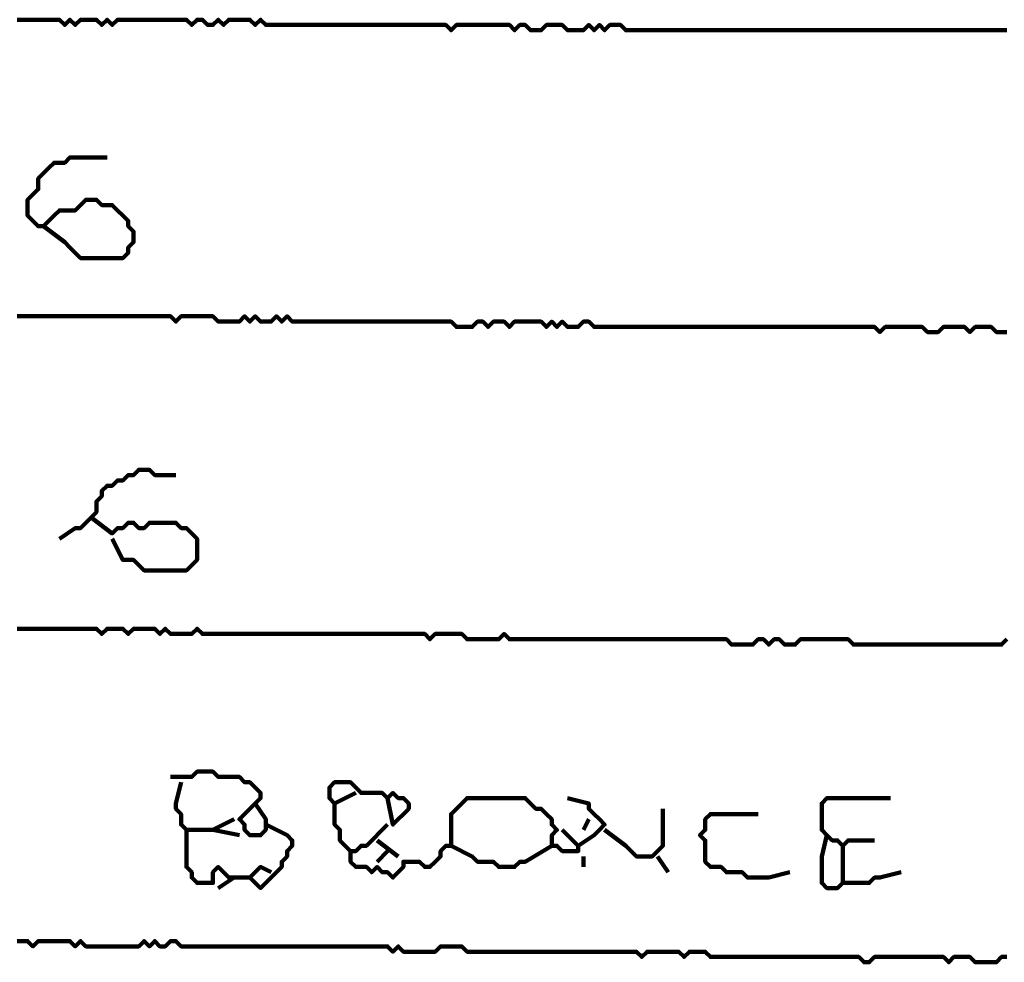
# Model space of a CAD drawing. Header units: metres. Extents: x 1959 to 4131, y 3282 to 4313.
# Tile 324 of 356: x 2434.3 to 2436.02, y 4303.18 to 4304.83. Entities that reach past the tile are written whole.
import ezdxf

# ---------------------------------------------------------------- set-up
doc = ezdxf.new("R2010")
doc.units = ezdxf.units.M
doc.layers.add('P', color=250, linetype='Continuous', lineweight=100)

msp = doc.modelspace()

# ---------------------------------------------------------------- linework, layer by layer
at = {"layer": 'P', "color": 0, "linetype": 'Continuous'}
for points in [[(2434.2971, 4304.8253), (2434.3063, 4304.8253), (2434.3156, 4304.8253), (2434.3248, 4304.8253), (2434.334, 4304.8253), (2434.3432, 4304.8253), (2434.3525, 4304.8253), (2434.3617, 4304.8253), (2434.3709, 4304.8253), (2434.3802, 4304.8161), (2434.3894, 4304.8253), (2434.3986, 4304.8161), (2434.4079, 4304.8253), (2434.4171, 4304.8253), (2434.4263, 4304.8253), (2434.4356, 4304.8253), (2434.4448, 4304.8161), (2434.454, 4304.8253), (2434.4632, 4304.8161), (2434.4725, 4304.8253), (2434.4817, 4304.8253), (2434.4909, 4304.8253), (2434.5002, 4304.8253), (2434.5094, 4304.8253), (2434.5186, 4304.8253), (2434.5279, 4304.8253), (2434.5371, 4304.8253), (2434.5463, 4304.8253), (2434.5556, 4304.8253), (2434.5648, 4304.8253), (2434.574, 4304.8253), (2434.5832, 4304.8253), (2434.5925, 4304.8253), (2434.6017, 4304.8161), (2434.6109, 4304.8253), (2434.6202, 4304.8253), (2434.6294, 4304.8161), (2434.6386, 4304.8161), (2434.6479, 4304.8253), (2434.6571, 4304.8161), (2434.6663, 4304.8253), (2434.6756, 4304.8253), (2434.6848, 4304.8253), (2434.694, 4304.8253), (2434.7032, 4304.8253), (2434.7125, 4304.8161), (2434.7217, 4304.8253), (2434.7309, 4304.8161), (2434.7402, 4304.8161), (2434.7494, 4304.8161), (2434.7586, 4304.8161), (2434.7679, 4304.8161), (2434.7771, 4304.8161), (2434.7863, 4304.8161), (2434.7956, 4304.8161), (2434.8048, 4304.8161), (2434.814, 4304.8161), (2434.8232, 4304.8161), (2434.8325, 4304.8161), (2434.8417, 4304.8161), (2434.8509, 4304.8161), (2434.8602, 4304.8161), (2434.8694, 4304.8161), (2434.8786, 4304.8161), (2434.8879, 4304.8161), (2434.8971, 4304.8161), (2434.9063, 4304.8161), (2434.9156, 4304.8161), (2434.9248, 4304.8161), (2434.934, 4304.8161), (2434.9432, 4304.8161), (2434.9525, 4304.8161), (2434.9617, 4304.8161), (2434.9709, 4304.8161), (2434.9802, 4304.8161), (2434.9894, 4304.8161), (2434.9986, 4304.8161), (2435.0079, 4304.8161), (2435.0171, 4304.8161), (2435.0263, 4304.8161), (2435.0356, 4304.8161), (2435.0448, 4304.8161), (2435.054, 4304.8069), (2435.0632, 4304.8161), (2435.0725, 4304.8161), (2435.0817, 4304.8161), (2435.0909, 4304.8161), (2435.1002, 4304.8161), (2435.1094, 4304.8161), (2435.1186, 4304.8161), (2435.1279, 4304.8161), (2435.1371, 4304.8161), (2435.1463, 4304.8161), (2435.1556, 4304.8161), (2435.1648, 4304.8069), (2435.174, 4304.8161), (2435.1832, 4304.8161), (2435.1925, 4304.8069), (2435.2017, 4304.8069), (2435.2109, 4304.8069), (2435.2202, 4304.8161), (2435.2294, 4304.8161), (2435.2386, 4304.8161), (2435.2479, 4304.8161), (2435.2571, 4304.8069), (2435.2663, 4304.8069), (2435.2756, 4304.8069), (2435.2848, 4304.8069), (2435.294, 4304.8161), (2435.3032, 4304.8069), (2435.3125, 4304.8161), (2435.3217, 4304.8069), (2435.3309, 4304.8161), (2435.3402, 4304.8161), (2435.3494, 4304.8161), (2435.3586, 4304.8069), (2435.3679, 4304.8069), (2435.3771, 4304.8069), (2435.3863, 4304.8069), (2435.3956, 4304.8069), (2435.4048, 4304.8069), (2435.414, 4304.8069), (2435.4232, 4304.8069), (2435.4325, 4304.8069), (2435.4417, 4304.8069), (2435.4509, 4304.8069), (2435.4602, 4304.8069), (2435.4694, 4304.8069), (2435.4786, 4304.8069), (2435.4879, 4304.8069), (2435.4971, 4304.8069), (2435.5063, 4304.8069), (2435.5156, 4304.8069), (2435.5248, 4304.8069), (2435.534, 4304.8069), (2435.5432, 4304.8069), (2435.5525, 4304.8069), (2435.5617, 4304.8069), (2435.5709, 4304.8069), (2435.5802, 4304.8069), (2435.5894, 4304.8069), (2435.5986, 4304.8069), (2435.6079, 4304.8069), (2435.6171, 4304.8069), (2435.6263, 4304.8069), (2435.6356, 4304.8069), (2435.6448, 4304.8069), (2435.654, 4304.8069), (2435.6632, 4304.8069), (2435.6725, 4304.8069), (2435.6817, 4304.8069), (2435.6909, 4304.8069), (2435.7002, 4304.8069), (2435.7094, 4304.8069), (2435.7186, 4304.8069), (2435.7279, 4304.8069), (2435.7371, 4304.8069), (2435.7463, 4304.8069), (2435.7556, 4304.8069), (2435.7648, 4304.8069), (2435.774, 4304.8069), (2435.7832, 4304.8069), (2435.7925, 4304.8069), (2435.8017, 4304.8069), (2435.8109, 4304.8069), (2435.8202, 4304.8069), (2435.8294, 4304.8069), (2435.8386, 4304.8069), (2435.8479, 4304.8069), (2435.8571, 4304.8069), (2435.8663, 4304.8069), (2435.8756, 4304.8069), (2435.8848, 4304.8069), (2435.894, 4304.8069), (2435.9032, 4304.8069), (2435.9125, 4304.8069), (2435.9217, 4304.8069), (2435.9309, 4304.8069), (2435.9402, 4304.8069), (2435.9494, 4304.8069), (2435.9586, 4304.8069), (2435.9679, 4304.8069), (2435.9771, 4304.8069), (2435.9863, 4304.8069), (2435.9956, 4304.8069), (2436.0048, 4304.8069), (2436.014, 4304.8069), (2436.0232, 4304.8069)], [(2434.3432, 4304.4653), (2434.3802, 4304.4376), (2434.3894, 4304.4284), (2434.3986, 4304.4192), (2434.4079, 4304.4099), (2434.4171, 4304.4099), (2434.4263, 4304.4099), (2434.4356, 4304.4099), (2434.4448, 4304.4099), (2434.454, 4304.4099), (2434.4632, 4304.4099), (2434.4725, 4304.4099), (2434.4817, 4304.4099), (2434.4909, 4304.4192), (2434.4909, 4304.4284), (2434.5002, 4304.4376), (2434.5002, 4304.4469), (2434.5002, 4304.4561), (2434.4909, 4304.4653), (2434.4909, 4304.4746), (2434.4817, 4304.4838), (2434.4725, 4304.493), (2434.4632, 4304.5023), (2434.454, 4304.5023), (2434.4448, 4304.5023), (2434.4356, 4304.5115), (2434.4263, 4304.5115), (2434.4171, 4304.5115), (2434.4079, 4304.5023), (2434.3986, 4304.493), (2434.3894, 4304.493), (2434.3802, 4304.493), (2434.3709, 4304.493), (2434.3617, 4304.4838), (2434.3525, 4304.4746), (2434.3432, 4304.4653), (2434.334, 4304.4653), (2434.3248, 4304.4746), (2434.3156, 4304.4838), (2434.3156, 4304.493), (2434.3156, 4304.5023), (2434.3156, 4304.5115), (2434.3248, 4304.5207), (2434.334, 4304.5299), (2434.334, 4304.5392), (2434.334, 4304.5484), (2434.3432, 4304.5576), (2434.3525, 4304.5669), (2434.3617, 4304.5761), (2434.3709, 4304.5761), (2434.3802, 4304.5761), (2434.3894, 4304.5853), (2434.3986, 4304.5853), (2434.4079, 4304.5853), (2434.4171, 4304.5853), (2434.4263, 4304.5853), (2434.454, 4304.5853)], [(2434.2971, 4304.3084), (2434.3063, 4304.3084), (2434.3156, 4304.3084), (2434.3248, 4304.3084), (2434.334, 4304.3084), (2434.3432, 4304.3084), (2434.3525, 4304.3084), (2434.3617, 4304.3084), (2434.3709, 4304.3084), (2434.3802, 4304.3084), (2434.3894, 4304.3084), (2434.3986, 4304.3084), (2434.4079, 4304.3084), (2434.4171, 4304.3084), (2434.4263, 4304.3084), (2434.4356, 4304.3084), (2434.4448, 4304.3084), (2434.454, 4304.3084), (2434.4632, 4304.3084), (2434.4725, 4304.3084), (2434.4817, 4304.3084), (2434.4909, 4304.3084), (2434.5002, 4304.3084), (2434.5094, 4304.3084), (2434.5186, 4304.3084), (2434.5279, 4304.3084), (2434.5371, 4304.3084), (2434.5463, 4304.3084), (2434.5556, 4304.3084), (2434.5648, 4304.3084), (2434.574, 4304.2992), (2434.5832, 4304.3084), (2434.5925, 4304.3084), (2434.6017, 4304.3084), (2434.6109, 4304.3084), (2434.6202, 4304.3084), (2434.6294, 4304.3084), (2434.6386, 4304.3084), (2434.6479, 4304.2992), (2434.6571, 4304.2992), (2434.6663, 4304.2992), (2434.6756, 4304.2992), (2434.6848, 4304.2992), (2434.694, 4304.3084), (2434.7032, 4304.2992), (2434.7125, 4304.3084), (2434.7217, 4304.2992), (2434.7309, 4304.2992), (2434.7402, 4304.2992), (2434.7494, 4304.3084), (2434.7586, 4304.2992), (2434.7679, 4304.3084), (2434.7771, 4304.2992), (2434.7863, 4304.2992), (2434.7956, 4304.2992), (2434.8048, 4304.2992), (2434.814, 4304.2992), (2434.8232, 4304.2992), (2434.8325, 4304.2992), (2434.8417, 4304.2992), (2434.8509, 4304.2992), (2434.8602, 4304.2992), (2434.8694, 4304.2992), (2434.8786, 4304.2992), (2434.8879, 4304.2992), (2434.8971, 4304.2992), (2434.9063, 4304.2992), (2434.9156, 4304.2992), (2434.9248, 4304.2992), (2434.934, 4304.2992), (2434.9432, 4304.2992), (2434.9525, 4304.2992), (2434.9617, 4304.2992), (2434.9709, 4304.2992), (2434.9802, 4304.2992), (2434.9894, 4304.2992), (2434.9986, 4304.2992), (2435.0079, 4304.2992), (2435.0171, 4304.2992), (2435.0263, 4304.2992), (2435.0356, 4304.2992), (2435.0448, 4304.2992), (2435.054, 4304.2992), (2435.0632, 4304.2899), (2435.0725, 4304.2899), (2435.0817, 4304.2899), (2435.0909, 4304.2899), (2435.1002, 4304.2992), (2435.1094, 4304.2992), (2435.1186, 4304.2899), (2435.1279, 4304.2992), (2435.1371, 4304.2992), (2435.1463, 4304.2992), (2435.1556, 4304.2899), (2435.1648, 4304.2992), (2435.174, 4304.2992), (2435.1832, 4304.2992), (2435.1925, 4304.2992), (2435.2017, 4304.2992), (2435.2109, 4304.2992), (2435.2202, 4304.2899), (2435.2294, 4304.2992), (2435.2386, 4304.2899), (2435.2479, 4304.2992), (2435.2571, 4304.2899), (2435.2663, 4304.2899), (2435.2756, 4304.2899), (2435.2848, 4304.2992), (2435.294, 4304.2992), (2435.3032, 4304.2899), (2435.3125, 4304.2899), (2435.3217, 4304.2899), (2435.3309, 4304.2899), (2435.3402, 4304.2899), (2435.3494, 4304.2899), (2435.3586, 4304.2899), (2435.3679, 4304.2899), (2435.3771, 4304.2899), (2435.3863, 4304.2899), (2435.3956, 4304.2899), (2435.4048, 4304.2899), (2435.414, 4304.2899), (2435.4232, 4304.2899), (2435.4325, 4304.2899), (2435.4417, 4304.2899), (2435.4509, 4304.2899), (2435.4602, 4304.2899), (2435.4694, 4304.2899), (2435.4786, 4304.2899), (2435.4879, 4304.2899), (2435.4971, 4304.2899), (2435.5063, 4304.2899), (2435.5156, 4304.2899), (2435.5248, 4304.2899), (2435.534, 4304.2899), (2435.5432, 4304.2899), (2435.5525, 4304.2899), (2435.5617, 4304.2899), (2435.5709, 4304.2899), (2435.5802, 4304.2899), (2435.5894, 4304.2899), (2435.5986, 4304.2899), (2435.6079, 4304.2899), (2435.6171, 4304.2899), (2435.6263, 4304.2899), (2435.6356, 4304.2899), (2435.6448, 4304.2899), (2435.654, 4304.2899), (2435.6632, 4304.2899), (2435.6725, 4304.2899), (2435.6817, 4304.2899), (2435.6909, 4304.2899), (2435.7002, 4304.2899), (2435.7094, 4304.2899), (2435.7186, 4304.2899), (2435.7279, 4304.2899), (2435.7371, 4304.2899), (2435.7463, 4304.2899), (2435.7556, 4304.2899), (2435.7648, 4304.2899), (2435.774, 4304.2899), (2435.7832, 4304.2899), (2435.7925, 4304.2899), (2435.8017, 4304.2807), (2435.8109, 4304.2899), (2435.8202, 4304.2899), (2435.8294, 4304.2899), (2435.8386, 4304.2899), (2435.8479, 4304.2899), (2435.8571, 4304.2899), (2435.8663, 4304.2899), (2435.8756, 4304.2899), (2435.8848, 4304.2807), (2435.894, 4304.2807), (2435.9032, 4304.2807), (2435.9125, 4304.2899), (2435.9217, 4304.2899), (2435.9309, 4304.2899), (2435.9402, 4304.2899), (2435.9494, 4304.2899), (2435.9586, 4304.2807), (2435.9679, 4304.2899), (2435.9771, 4304.2899), (2435.9863, 4304.2899), (2435.9956, 4304.2899), (2436.0048, 4304.2807), (2436.014, 4304.2807), (2436.0232, 4304.2807)], [(2434.3709, 4303.9207), (2434.3986, 4303.9392), (2434.4079, 4303.9392), (2434.4171, 4303.9484), (2434.4263, 4303.9576), (2434.4356, 4303.9669), (2434.4356, 4303.9761), (2434.4356, 4303.9853), (2434.4448, 4303.9946), (2434.4448, 4304.0038), (2434.454, 4304.013), (2434.4632, 4304.013), (2434.4725, 4304.0223), (2434.4817, 4304.0223), (2434.4909, 4304.0315), (2434.5002, 4304.0315), (2434.5094, 4304.0407), (2434.5186, 4304.0407), (2434.5279, 4304.0407), (2434.5371, 4304.0315), (2434.574, 4304.0315)], [(2434.4263, 4303.9576), (2434.4632, 4303.9299), (2434.4725, 4303.9392), (2434.4817, 4303.9392), (2434.4909, 4303.9484), (2434.5002, 4303.9484), (2434.5094, 4303.9392), (2434.5186, 4303.9392), (2434.5279, 4303.9484), (2434.5371, 4303.9484), (2434.5463, 4303.9484), (2434.5556, 4303.9484), (2434.5648, 4303.9484), (2434.574, 4303.9484), (2434.5832, 4303.9392), (2434.5925, 4303.9392), (2434.6017, 4303.9299), (2434.6109, 4303.9207), (2434.6109, 4303.9115), (2434.6109, 4303.9023), (2434.6109, 4303.893), (2434.6109, 4303.8838), (2434.6017, 4303.8746), (2434.5925, 4303.8653), (2434.5832, 4303.8653), (2434.574, 4303.8653), (2434.5648, 4303.8653), (2434.5556, 4303.8653), (2434.5463, 4303.8653), (2434.5371, 4303.8653), (2434.5279, 4303.8653), (2434.5186, 4303.8653), (2434.5094, 4303.8746), (2434.5002, 4303.8838), (2434.4909, 4303.8838), (2434.4817, 4303.8838), (2434.4632, 4303.9207)], [(2434.2971, 4303.7638), (2434.3063, 4303.7638), (2434.3156, 4303.7638), (2434.3248, 4303.7638), (2434.334, 4303.7638), (2434.3432, 4303.7638), (2434.3525, 4303.7638), (2434.3617, 4303.7638), (2434.3709, 4303.7638), (2434.3802, 4303.7638), (2434.3894, 4303.7638), (2434.3986, 4303.7638), (2434.4079, 4303.7638), (2434.4171, 4303.7638), (2434.4263, 4303.7638), (2434.4356, 4303.7638), (2434.4448, 4303.7546), (2434.454, 4303.7638), (2434.4632, 4303.7638), (2434.4725, 4303.7638), (2434.4817, 4303.7638), (2434.4909, 4303.7546), (2434.5002, 4303.7638), (2434.5094, 4303.7638), (2434.5186, 4303.7638), (2434.5279, 4303.7638), (2434.5371, 4303.7638), (2434.5463, 4303.7546), (2434.5556, 4303.7638), (2434.5648, 4303.7546), (2434.574, 4303.7546), (2434.5832, 4303.7546), (2434.5925, 4303.7546), (2434.6017, 4303.7546), (2434.6109, 4303.7638), (2434.6202, 4303.7546), (2434.6294, 4303.7546), (2434.6386, 4303.7546), (2434.6479, 4303.7546), (2434.6571, 4303.7546), (2434.6663, 4303.7546), (2434.6756, 4303.7546), (2434.6848, 4303.7546), (2434.694, 4303.7546), (2434.7032, 4303.7546), (2434.7125, 4303.7546), (2434.7217, 4303.7546), (2434.7309, 4303.7546), (2434.7402, 4303.7546), (2434.7494, 4303.7546), (2434.7586, 4303.7546), (2434.7679, 4303.7546), (2434.7771, 4303.7546), (2434.7863, 4303.7546), (2434.7956, 4303.7546), (2434.8048, 4303.7546), (2434.814, 4303.7546), (2434.8232, 4303.7546), (2434.8325, 4303.7546), (2434.8417, 4303.7546), (2434.8509, 4303.7546), (2434.8602, 4303.7546), (2434.8694, 4303.7546), (2434.8786, 4303.7546), (2434.8879, 4303.7546), (2434.8971, 4303.7546), (2434.9063, 4303.7546), (2434.9156, 4303.7546), (2434.9248, 4303.7546), (2434.934, 4303.7546), (2434.9432, 4303.7546), (2434.9525, 4303.7546), (2434.9617, 4303.7546), (2434.9709, 4303.7546), (2434.9802, 4303.7546), (2434.9894, 4303.7546), (2434.9986, 4303.7546), (2435.0079, 4303.7546), (2435.0171, 4303.7453), (2435.0263, 4303.7546), (2435.0356, 4303.7546), (2435.0448, 4303.7546), (2435.054, 4303.7546), (2435.0632, 4303.7546), (2435.0725, 4303.7546), (2435.0817, 4303.7453), (2435.0909, 4303.7453), (2435.1002, 4303.7453), (2435.1094, 4303.7453), (2435.1186, 4303.7453), (2435.1279, 4303.7453), (2435.1371, 4303.7453), (2435.1463, 4303.7546), (2435.1556, 4303.7453), (2435.1648, 4303.7453), (2435.174, 4303.7453), (2435.1832, 4303.7453), (2435.1925, 4303.7453), (2435.2017, 4303.7453), (2435.2109, 4303.7453), (2435.2202, 4303.7453), (2435.2294, 4303.7453), (2435.2386, 4303.7453), (2435.2479, 4303.7453), (2435.2571, 4303.7453), (2435.2663, 4303.7453), (2435.2756, 4303.7453), (2435.2848, 4303.7453), (2435.294, 4303.7453), (2435.3032, 4303.7453), (2435.3125, 4303.7453), (2435.3217, 4303.7453), (2435.3309, 4303.7453), (2435.3402, 4303.7453), (2435.3494, 4303.7453), (2435.3586, 4303.7453), (2435.3679, 4303.7453), (2435.3771, 4303.7453), (2435.3863, 4303.7453), (2435.3956, 4303.7453), (2435.4048, 4303.7453), (2435.414, 4303.7453), (2435.4232, 4303.7453), (2435.4325, 4303.7453), (2435.4417, 4303.7453), (2435.4509, 4303.7453), (2435.4602, 4303.7453), (2435.4694, 4303.7453), (2435.4786, 4303.7453), (2435.4879, 4303.7453), (2435.4971, 4303.7453), (2435.5063, 4303.7453), (2435.5156, 4303.7453), (2435.5248, 4303.7453), (2435.534, 4303.7453), (2435.5432, 4303.7361), (2435.5525, 4303.7361), (2435.5617, 4303.7361), (2435.5709, 4303.7361), (2435.5802, 4303.7361), (2435.5894, 4303.7453), (2435.5986, 4303.7453), (2435.6079, 4303.7361), (2435.6171, 4303.7453), (2435.6263, 4303.7453), (2435.6356, 4303.7361), (2435.6448, 4303.7361), (2435.654, 4303.7361), (2435.6632, 4303.7453), (2435.6725, 4303.7453), (2435.6817, 4303.7453), (2435.6909, 4303.7453), (2435.7002, 4303.7453), (2435.7094, 4303.7453), (2435.7186, 4303.7453), (2435.7279, 4303.7453), (2435.7371, 4303.7453), (2435.7463, 4303.7453), (2435.7556, 4303.7361), (2435.7648, 4303.7361), (2435.774, 4303.7361), (2435.7832, 4303.7361), (2435.7925, 4303.7361), (2435.8017, 4303.7361), (2435.8109, 4303.7361), (2435.8202, 4303.7361), (2435.8294, 4303.7361), (2435.8386, 4303.7361), (2435.8479, 4303.7361), (2435.8571, 4303.7361), (2435.8663, 4303.7361), (2435.8756, 4303.7361), (2435.8848, 4303.7361), (2435.894, 4303.7361), (2435.9032, 4303.7361), (2435.9125, 4303.7361), (2435.9217, 4303.7361), (2435.9309, 4303.7361), (2435.9402, 4303.7361), (2435.9494, 4303.7361), (2435.9586, 4303.7361), (2435.9679, 4303.7361), (2435.9771, 4303.7361), (2435.9863, 4303.7361), (2435.9956, 4303.7361), (2436.0048, 4303.7361), (2436.014, 4303.7361), (2436.0232, 4303.7453)], [(2434.5648, 4303.5053), (2434.6017, 4303.5053), (2434.6109, 4303.5146), (2434.6202, 4303.5146), (2434.6294, 4303.5146), (2434.6386, 4303.5146), (2434.6479, 4303.5053), (2434.6571, 4303.5053), (2434.6663, 4303.5053), (2434.6756, 4303.5053), (2434.6848, 4303.5053), (2434.694, 4303.4961), (2434.7032, 4303.4961), (2434.7125, 4303.4869), (2434.7217, 4303.4776), (2434.7217, 4303.4684), (2434.7125, 4303.4592), (2434.7032, 4303.4499), (2434.694, 4303.4407), (2434.6848, 4303.4315), (2434.694, 4303.4223), (2434.694, 4303.413), (2434.7032, 4303.4038), (2434.7125, 4303.4038), (2434.7217, 4303.4038), (2434.7309, 4303.413), (2434.7309, 4303.4223), (2434.7309, 4303.4315), (2434.7125, 4303.4592)], [(2434.5832, 4303.4961), (2434.574, 4303.4592), (2434.574, 4303.4499), (2434.5832, 4303.4407), (2434.5832, 4303.4315), (2434.5832, 4303.4223), (2434.5925, 4303.413), (2434.6017, 4303.413), (2434.6109, 4303.413), (2434.6202, 4303.413), (2434.6294, 4303.413), (2434.6386, 4303.413), (2434.6756, 4303.4315)], [(2434.8879, 4303.4776), (2434.8509, 4303.4592), (2434.8417, 4303.4684), (2434.8417, 4303.4776), (2434.8417, 4303.4869), (2434.8509, 4303.4961), (2434.8602, 4303.4961), (2434.8694, 4303.4961), (2434.8786, 4303.4961), (2434.8879, 4303.4869), (2434.8971, 4303.4776), (2434.9063, 4303.4776), (2434.9156, 4303.4776), (2434.9248, 4303.4776), (2434.934, 4303.4776), (2434.9432, 4303.4684), (2434.9525, 4303.4776), (2434.9617, 4303.4684), (2434.9709, 4303.4684), (2434.9802, 4303.4592), (2434.9802, 4303.4499), (2434.9709, 4303.4407), (2434.9617, 4303.4315), (2434.9525, 4303.4223), (2434.9432, 4303.4684)], [(2434.9432, 4303.4223), (2434.9063, 4303.3853), (2434.8971, 4303.3853), (2434.8879, 4303.3761), (2434.8786, 4303.3761), (2434.8786, 4303.3669), (2434.8786, 4303.3576), (2434.8879, 4303.3484), (2434.8971, 4303.3484), (2434.9063, 4303.3484), (2434.9156, 4303.3392), (2434.9248, 4303.3484), (2434.934, 4303.3392), (2434.9432, 4303.3392), (2434.9525, 4303.3299), (2434.9617, 4303.3392), (2434.9709, 4303.3484), (2434.9709, 4303.3576), (2434.9802, 4303.3576), (2434.9894, 4303.3576), (2434.9986, 4303.3576), (2435.0079, 4303.3484), (2435.0171, 4303.3484), (2435.0263, 4303.3576), (2435.0356, 4303.3669), (2435.0356, 4303.3761), (2435.0448, 4303.3853), (2435.054, 4303.3853), (2435.054, 4303.3946), (2435.054, 4303.4038), (2435.054, 4303.413), (2435.054, 4303.4223), (2435.054, 4303.4315), (2435.054, 4303.4407), (2435.0632, 4303.4499), (2435.0725, 4303.4592), (2435.0817, 4303.4684), (2435.0909, 4303.4684), (2435.1002, 4303.4684), (2435.1094, 4303.4684), (2435.1186, 4303.4684), (2435.1279, 4303.4684), (2435.1371, 4303.4684), (2435.1463, 4303.4684), (2435.1556, 4303.4684), (2435.1648, 4303.4684), (2435.174, 4303.4684), (2435.1832, 4303.4684), (2435.1925, 4303.4592), (2435.2017, 4303.4499), (2435.2109, 4303.4499), (2435.2202, 4303.4407), (2435.2294, 4303.4315), (2435.2294, 4303.4223), (2435.2386, 4303.413), (2435.2294, 4303.4038), (2435.2294, 4303.3946), (2435.2294, 4303.3853), (2435.2386, 4303.3853), (2435.2479, 4303.3761), (2435.2571, 4303.3761), (2435.2663, 4303.3761), (2435.2756, 4303.3761), (2435.2756, 4303.3853), (2435.2479, 4303.413)], [(2435.2571, 4303.4684), (2435.294, 4303.4592), (2435.294, 4303.4499), (2435.3032, 4303.4407), (2435.3125, 4303.4315), (2435.3217, 4303.4223), (2435.3125, 4303.413), (2435.3032, 4303.4038), (2435.2756, 4303.3853)], [(2435.7925, 4303.3946), (2435.7556, 4303.3946), (2435.7463, 4303.3946), (2435.7371, 4303.3853), (2435.7279, 4303.3946), (2435.7186, 4303.3946), (2435.7094, 4303.4038), (2435.7002, 4303.413), (2435.7002, 4303.4223), (2435.7002, 4303.4315), (2435.7002, 4303.4407), (2435.7002, 4303.4499), (2435.7002, 4303.4592), (2435.7094, 4303.4684), (2435.7186, 4303.4684), (2435.7279, 4303.4684), (2435.7371, 4303.4684), (2435.7463, 4303.4684), (2435.7556, 4303.4684), (2435.7648, 4303.4684), (2435.774, 4303.4684), (2435.7832, 4303.4684), (2435.7925, 4303.4684), (2435.8017, 4303.4684), (2435.8202, 4303.4684)], [(2434.8509, 4303.4592), (2434.8509, 4303.4315), (2434.8509, 4303.4223), (2434.8602, 4303.413), (2434.8602, 4303.4038), (2434.8602, 4303.3946), (2434.8786, 4303.3761)], [(2435.4232, 4303.4499), (2435.4232, 4303.413), (2435.4232, 4303.4038), (2435.4232, 4303.3946), (2435.4232, 4303.3853), (2435.414, 4303.3761), (2435.4048, 4303.3669), (2435.3956, 4303.3669), (2435.3863, 4303.3669), (2435.3771, 4303.3669), (2435.3679, 4303.3761), (2435.3586, 4303.3853), (2435.3217, 4303.413)], [(2435.6448, 4303.3392), (2435.6079, 4303.3299), (2435.5986, 4303.3299), (2435.5894, 4303.3299), (2435.5802, 4303.3299), (2435.5709, 4303.3299), (2435.5617, 4303.3392), (2435.5525, 4303.3392), (2435.5432, 4303.3392), (2435.534, 4303.3392), (2435.5248, 4303.3484), (2435.5156, 4303.3484), (2435.5063, 4303.3484), (2435.4971, 4303.3576), (2435.4971, 4303.3669), (2435.4971, 4303.3761), (2435.4971, 4303.3853), (2435.4971, 4303.3946), (2435.4879, 4303.4038), (2435.4971, 4303.413), (2435.4971, 4303.4223), (2435.4971, 4303.4315), (2435.5063, 4303.4407), (2435.5156, 4303.4407), (2435.5248, 4303.4407), (2435.534, 4303.4407), (2435.5432, 4303.4407), (2435.5525, 4303.4407), (2435.5894, 4303.4407)], [(2434.7309, 4303.4223), (2434.7679, 4303.4038), (2434.7771, 4303.3946), (2434.7771, 4303.3853), (2434.7679, 4303.3761), (2434.7679, 4303.3669), (2434.7586, 4303.3576), (2434.7586, 4303.3484), (2434.7494, 4303.3392), (2434.7402, 4303.3299), (2434.7309, 4303.3207), (2434.7217, 4303.3115), (2434.7125, 4303.3207), (2434.7032, 4303.3299), (2434.7125, 4303.3392), (2434.7217, 4303.3484), (2434.7402, 4303.3392)], [(2435.294, 4303.4315), (2435.2848, 4303.413)], [(2434.5925, 4303.413), (2434.5925, 4303.3761), (2434.5925, 4303.3669), (2434.5925, 4303.3576), (2434.5925, 4303.3484), (2434.6017, 4303.3392), (2434.6017, 4303.3299), (2434.6109, 4303.3207), (2434.6202, 4303.3207), (2434.6294, 4303.3207), (2434.6386, 4303.3207), (2434.6386, 4303.3299), (2434.6386, 4303.3392), (2434.6479, 4303.3484), (2434.6571, 4303.3392), (2434.6663, 4303.3299), (2434.7032, 4303.3299)], [(2434.6386, 4303.413), (2434.6848, 4303.4038)], [(2435.7094, 4303.4038), (2435.7002, 4303.3669), (2435.7002, 4303.3576), (2435.7002, 4303.3484), (2435.7002, 4303.3392), (2435.7002, 4303.3299), (2435.7002, 4303.3207), (2435.7094, 4303.3115), (2435.7186, 4303.3115), (2435.7279, 4303.3115), (2435.7371, 4303.3207), (2435.7371, 4303.3299), (2435.7371, 4303.3392), (2435.7371, 4303.3484), (2435.7371, 4303.3576), (2435.7371, 4303.3669), (2435.7371, 4303.3853)], [(2434.9248, 4303.3946), (2434.9617, 4303.3669)], [(2435.054, 4303.3853), (2435.0909, 4303.3669), (2435.1002, 4303.3576), (2435.1094, 4303.3576), (2435.1186, 4303.3576), (2435.1279, 4303.3576), (2435.1371, 4303.3484), (2435.1463, 4303.3484), (2435.1556, 4303.3484), (2435.1648, 4303.3484), (2435.174, 4303.3576), (2435.1832, 4303.3576), (2435.2294, 4303.3853)], [(2434.9432, 4303.3761), (2434.9248, 4303.3576)], [(2435.2848, 4303.3669), (2435.2848, 4303.3484)], [(2435.414, 4303.3669), (2435.4325, 4303.3392)], [(2435.8386, 4303.3392), (2435.8017, 4303.3299), (2435.7925, 4303.3299), (2435.7832, 4303.3207), (2435.7371, 4303.3207)], [(2434.6756, 4303.3299), (2434.6479, 4303.3115)], [(2434.2971, 4303.2192), (2434.3063, 4303.2192), (2434.3156, 4303.2192), (2434.3248, 4303.2099), (2434.334, 4303.2192), (2434.3432, 4303.2192), (2434.3525, 4303.2192), (2434.3617, 4303.2192), (2434.3709, 4303.2192), (2434.3802, 4303.2192), (2434.3894, 4303.2192), (2434.3986, 4303.2099), (2434.4079, 4303.2192), (2434.4171, 4303.2099), (2434.4263, 4303.2099), (2434.4356, 4303.2099), (2434.4448, 4303.2099), (2434.454, 4303.2099), (2434.4632, 4303.2099), (2434.4725, 4303.2099), (2434.4817, 4303.2099), (2434.4909, 4303.2099), (2434.5002, 4303.2099), (2434.5094, 4303.2099), (2434.5186, 4303.2192), (2434.5279, 4303.2099), (2434.5371, 4303.2192), (2434.5463, 4303.2099), (2434.5556, 4303.2099), (2434.5648, 4303.2192), (2434.574, 4303.2192), (2434.5832, 4303.2099), (2434.5925, 4303.2099), (2434.6017, 4303.2099), (2434.6109, 4303.2099), (2434.6202, 4303.2099), (2434.6294, 4303.2099), (2434.6386, 4303.2099), (2434.6479, 4303.2099), (2434.6571, 4303.2099), (2434.6663, 4303.2099), (2434.6756, 4303.2099), (2434.6848, 4303.2099), (2434.694, 4303.2099), (2434.7032, 4303.2099), (2434.7125, 4303.2099), (2434.7217, 4303.2099), (2434.7309, 4303.2099), (2434.7402, 4303.2099), (2434.7494, 4303.2099), (2434.7586, 4303.2099), (2434.7679, 4303.2099), (2434.7771, 4303.2099), (2434.7863, 4303.2099), (2434.7956, 4303.2099), (2434.8048, 4303.2099), (2434.814, 4303.2099), (2434.8232, 4303.2099), (2434.8325, 4303.2099), (2434.8417, 4303.2099), (2434.8509, 4303.2099), (2434.8602, 4303.2099), (2434.8694, 4303.2099), (2434.8786, 4303.2099), (2434.8879, 4303.2099), (2434.8971, 4303.2099), (2434.9063, 4303.2099), (2434.9156, 4303.2099), (2434.9248, 4303.2099), (2434.934, 4303.2099), (2434.9432, 4303.2099), (2434.9525, 4303.2007), (2434.9617, 4303.2099), (2434.9709, 4303.2007), (2434.9802, 4303.2007), (2434.9894, 4303.2007), (2434.9986, 4303.2007), (2435.0079, 4303.2007), (2435.0171, 4303.2007), (2435.0263, 4303.2007), (2435.0356, 4303.2099), (2435.0448, 4303.2099), (2435.054, 4303.2099), (2435.0632, 4303.2099), (2435.0725, 4303.2099), (2435.0817, 4303.2007), (2435.0909, 4303.2007), (2435.1002, 4303.2007), (2435.1094, 4303.2007), (2435.1186, 4303.2007), (2435.1279, 4303.2007), (2435.1371, 4303.2007), (2435.1463, 4303.2007), (2435.1556, 4303.2007), (2435.1648, 4303.2007), (2435.174, 4303.2007), (2435.1832, 4303.2007), (2435.1925, 4303.2007), (2435.2017, 4303.2007), (2435.2109, 4303.2007), (2435.2202, 4303.2007), (2435.2294, 4303.2007), (2435.2386, 4303.2007), (2435.2479, 4303.2007), (2435.2571, 4303.2007), (2435.2663, 4303.2007), (2435.2756, 4303.2007), (2435.2848, 4303.2007), (2435.294, 4303.2007), (2435.3032, 4303.2007), (2435.3125, 4303.2007), (2435.3217, 4303.2007), (2435.3309, 4303.2007), (2435.3402, 4303.2007), (2435.3494, 4303.2007), (2435.3586, 4303.2007), (2435.3679, 4303.2007), (2435.3771, 4303.2007), (2435.3863, 4303.1915), (2435.3956, 4303.2007), (2435.4048, 4303.2007), (2435.414, 4303.2007), (2435.4232, 4303.2007), (2435.4325, 4303.2007), (2435.4417, 4303.2007), (2435.4509, 4303.2007), (2435.4602, 4303.1915), (2435.4694, 4303.2007), (2435.4786, 4303.2007), (2435.4879, 4303.2007), (2435.4971, 4303.2007), (2435.5063, 4303.1915), (2435.5156, 4303.1915), (2435.5248, 4303.1915), (2435.534, 4303.1915), (2435.5432, 4303.1915), (2435.5525, 4303.1915), (2435.5617, 4303.1915), (2435.5709, 4303.1915), (2435.5802, 4303.1915), (2435.5894, 4303.1915), (2435.5986, 4303.1915), (2435.6079, 4303.1915), (2435.6171, 4303.1915), (2435.6263, 4303.1915), (2435.6356, 4303.1915), (2435.6448, 4303.1915), (2435.654, 4303.1915), (2435.6632, 4303.1915), (2435.6725, 4303.1915), (2435.6817, 4303.1915), (2435.6909, 4303.1915), (2435.7002, 4303.1915), (2435.7094, 4303.1915), (2435.7186, 4303.1915), (2435.7279, 4303.1915), (2435.7371, 4303.1915), (2435.7463, 4303.1915), (2435.7556, 4303.1915), (2435.7648, 4303.1915), (2435.774, 4303.1823), (2435.7832, 4303.1823), (2435.7925, 4303.1915), (2435.8017, 4303.1915), (2435.8109, 4303.1915), (2435.8202, 4303.1915), (2435.8294, 4303.1915), (2435.8386, 4303.1915), (2435.8479, 4303.1915), (2435.8571, 4303.1915), (2435.8663, 4303.1915), (2435.8756, 4303.1915), (2435.8848, 4303.1915), (2435.894, 4303.1915), (2435.9032, 4303.1915), (2435.9125, 4303.1915), (2435.9217, 4303.1823), (2435.9309, 4303.1915), (2435.9402, 4303.1915), (2435.9494, 4303.1915), (2435.9586, 4303.1915), (2435.9679, 4303.1823), (2435.9771, 4303.1823), (2435.9863, 4303.1823), (2435.9956, 4303.1823), (2436.0048, 4303.1823), (2436.014, 4303.1915), (2436.0232, 4303.1915)]]:
    msp.add_lwpolyline(points, dxfattribs=at)

doc.saveas('drawing.dxf')
